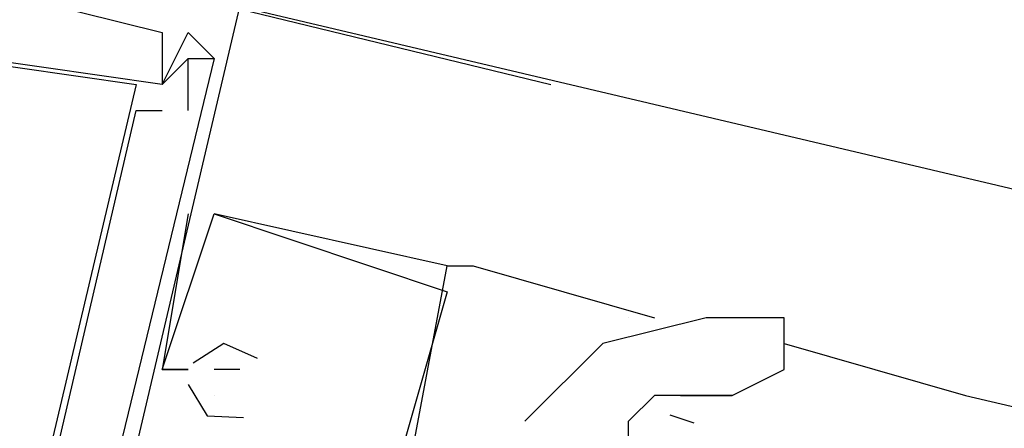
# Model space of a CAD drawing. Header units: feet. Extents: x -79 to 198, y -22 to 181.
# Tile 749 of 982: x 103.66 to 104.167, y 140.988 to 141.198. Entities that reach past the tile are written whole.
import ezdxf

# ---------------------------------------------------------------- set-up
doc = ezdxf.new("R2010")
doc.units = ezdxf.units.FT
doc.layers.add('A-LINEA', color=7, linetype='CONTINUOUS')

msp = doc.modelspace()

# ---------------------------------------------------------------- linework, layer by layer
at = {"layer": 'A-LINEA'}
for p, q in [((103.44, 141.2844), (103.9333, 141.1644)), ((103.44, 141.2844), (103.9333, 141.1644)), ((110.8933, 139.5244), (103.7733, 141.2044)), ((110.8933, 139.5244), (103.7733, 141.2044)), ((103.7333, 141.1911), (103.7333, 141.1911)), ((103.7333, 141.1911), (103.7333, 141.1911)), ((103.7333, 141.1911), (103.7333, 141.1911)), ((103.7333, 141.1911), (103.7333, 141.1911)), ((103.7467, 141.1911), (103.7467, 141.1911)), ((103.7467, 141.1911), (103.7467, 141.1911)), ((103.7467, 141.1911), (103.7467, 141.1911)), ((103.7467, 141.1911), (103.7467, 141.1911)), ((103.7467, 141.1911), (103.7467, 141.1911)), ((103.7467, 141.1911), (103.7467, 141.1911)), ((103.7467, 141.1911), (103.7467, 141.1911)), ((103.7467, 141.1911), (103.7467, 141.1911)), ((103.7467, 141.1911), (103.7467, 141.1911)), ((103.7467, 141.1911), (103.7467, 141.1911)), ((103.7333, 141.1778), (103.7333, 141.1778)), ((103.7333, 141.1778), (103.7333, 141.1778)), ((103.7333, 141.1778), (103.7333, 141.1778)), ((103.7333, 141.1778), (103.7333, 141.1778)), ((103.7467, 141.1778), (103.7467, 141.1778)), ((103.7467, 141.1778), (103.7467, 141.1778)), ((103.7467, 141.1778), (103.7467, 141.1778)), ((103.7467, 141.1778), (103.7467, 141.1778)), ((103.7467, 141.1778), (103.7467, 141.1778)), ((103.7467, 141.1778), (103.7467, 141.1778)), ((103.7467, 141.1778), (103.7467, 141.1778)), ((103.7467, 141.1778), (103.7467, 141.1778)), ((103.7467, 141.1778), (103.7467, 141.1778)), ((103.7467, 141.1778), (103.7467, 141.1778)), ((103.7467, 141.1778), (103.7467, 141.1778)), ((103.7467, 141.1778), (103.7467, 141.1778)), ((103.7467, 141.1778), (103.7467, 141.1778)), ((103.7467, 141.1778), (103.7467, 141.1778)), ((103.7467, 141.1778), (103.7467, 141.1778)), ((103.7467, 141.1778), (103.7467, 141.1778)), ((103.76, 141.1778), (103.76, 141.1778)), ((103.76, 141.1778), (103.76, 141.1778)), ((103.76, 141.1778), (103.76, 141.1778)), ((103.76, 141.1778), (103.76, 141.1778)), ((103.76, 141.1778), (103.76, 141.1778)), ((103.76, 141.1778), (103.76, 141.1778)), ((103.76, 141.1778), (103.76, 141.1778)), ((103.76, 141.1778), (103.76, 141.1778)), ((103.76, 141.1778), (103.76, 141.1778)), ((103.76, 141.1778), (103.76, 141.1778)), ((103.72, 141.1644), (103.72, 141.1644)), ((103.72, 141.1644), (103.72, 141.1644)), ((103.72, 141.1644), (103.72, 141.1644)), ((103.72, 141.1644), (103.72, 141.1644)), ((103.72, 141.1644), (103.72, 141.1644)), ((103.72, 141.1644), (103.72, 141.1644)), ((103.7333, 141.1644), (103.7333, 141.1644)), ((103.7333, 141.1644), (103.7333, 141.1644)), ((103.7333, 141.1644), (103.7333, 141.1644)), ((103.7333, 141.1644), (103.7333, 141.1644)), ((103.7333, 141.1644), (103.7333, 141.1644)), ((103.7333, 141.1644), (103.7333, 141.1644)), ((103.7333, 141.1644), (103.7333, 141.1644)), ((103.7333, 141.1644), (103.7333, 141.1644)), ((103.7333, 141.1644), (103.7333, 141.1644)), ((103.7333, 141.1644), (103.7333, 141.1644)), ((103.72, 141.1511), (103.72, 141.1511)), ((103.72, 141.1511), (103.72, 141.1511)), ((103.72, 141.1511), (103.72, 141.1511)), ((103.72, 141.1511), (103.72, 141.1511)), ((103.72, 141.1511), (103.72, 141.1511)), ((103.72, 141.1511), (103.72, 141.1511)), ((103.7333, 141.1511), (103.7333, 141.1511)), ((103.7333, 141.1511), (103.7333, 141.1511)), ((103.7333, 141.1511), (103.7333, 141.1511)), ((103.7333, 141.1511), (103.7333, 141.1511)), ((103.7333, 141.1511), (103.7333, 141.1511)), ((103.7333, 141.1511), (103.7333, 141.1511)), ((103.7467, 141.1511), (103.7467, 141.1511)), ((103.7467, 141.1511), (103.7467, 141.1511)), ((103.7467, 141.1511), (103.7467, 141.1511)), ((103.7467, 141.1511), (103.7467, 141.1511)), ((103.7467, 141.1511), (103.7467, 141.1511)), ((103.7467, 141.1511), (103.7467, 141.1511)), ((103.7467, 141.0978), (103.7467, 141.0978)), ((103.7467, 141.0978), (103.7467, 141.0978)), ((103.7467, 141.0978), (103.7467, 141.0978)), ((103.7467, 141.0978), (103.7467, 141.0978)), ((103.7467, 141.0978), (103.7467, 141.0978)), ((103.7467, 141.0978), (103.7467, 141.0978)), ((103.88, 141.0711), (103.76, 141.0978)), ((103.76, 141.0978), (103.76, 141.0978)), ((103.76, 141.0978), (103.76, 141.0978)), ((103.88, 141.0711), (103.76, 141.0978)), ((103.76, 141.0978), (103.76, 141.0978)), ((103.76, 141.0978), (103.76, 141.0978)), ((103.88, 141.0711), (103.76, 141.0978)), ((103.76, 141.0978), (103.76, 141.0978)), ((103.76, 141.0978), (103.76, 141.0978)), ((103.88, 141.0711), (103.76, 141.0978)), ((103.76, 141.0978), (103.76, 141.0978)), ((103.76, 141.0978), (103.76, 141.0978)), ((103.88, 141.0711), (103.76, 141.0978)), ((103.76, 141.0978), (103.76, 141.0978)), ((103.76, 141.0978), (103.76, 141.0978)), ((103.88, 141.0711), (103.76, 141.0978)), ((103.76, 141.0978), (103.76, 141.0978)), ((103.76, 141.0978), (103.76, 141.0978)), ((103.88, 141.0711), (103.8933, 141.0711)), ((103.88, 141.0711), (103.88, 141.0711)), ((103.88, 141.0711), (103.8933, 141.0711)), ((103.88, 141.0711), (103.88, 141.0711)), ((103.88, 141.0711), (103.8933, 141.0711)), ((103.88, 141.0711), (103.88, 141.0711)), ((103.88, 141.0711), (103.8933, 141.0711)), ((103.88, 141.0711), (103.88, 141.0711)), ((103.88, 141.0711), (103.8933, 141.0711)), ((103.88, 141.0711), (103.88, 141.0711)), ((103.88, 141.0711), (103.8933, 141.0711)), ((103.88, 141.0711), (103.88, 141.0711)), ((103.8933, 141.0711), (103.9867, 141.0444)), ((103.8933, 141.0711), (103.9867, 141.0444)), ((103.88, 141.0578), (103.88, 141.0578)), ((103.88, 141.0578), (103.88, 141.0578)), ((103.88, 141.0578), (103.88, 141.0578)), ((103.88, 141.0578), (103.88, 141.0578)), ((103.88, 141.0578), (103.88, 141.0578)), ((103.88, 141.0578), (103.88, 141.0578)), ((103.9733, 141.0444), (103.9733, 141.0444)), ((103.9733, 141.0444), (103.9733, 141.0444)), ((104.0533, 141.0311), (104.1467, 141.0044)), ((104.0533, 141.0311), (104.1467, 141.0044)), ((103.7333, 141.0178), (103.7333, 141.0178)), ((103.7333, 141.0178), (103.7333, 141.0178)), ((103.7333, 141.0178), (103.7333, 141.0178)), ((103.7333, 141.0178), (103.7333, 141.0178)), ((103.7333, 141.0178), (103.7333, 141.0178)), ((103.7333, 141.0178), (103.7333, 141.0178)), ((103.7333, 141.0178), (103.7333, 141.0178)), ((103.7333, 141.0178), (103.7333, 141.0178)), ((103.7333, 141.0178), (103.7333, 141.0178)), ((103.7333, 141.0178), (103.7333, 141.0178)), ((103.7333, 141.0178), (103.7333, 141.0178)), ((103.7333, 141.0178), (103.7333, 141.0178)), ((103.7467, 141.0178), (103.7467, 141.0178)), ((103.7467, 141.0178), (103.7467, 141.0178)), ((103.7467, 141.0178), (103.7467, 141.0178)), ((103.7467, 141.0178), (103.7467, 141.0178)), ((103.7467, 141.0178), (103.7467, 141.0178)), ((103.7467, 141.0178), (103.7467, 141.0178)), ((103.7467, 141.0178), (103.7467, 141.0178)), ((103.7467, 141.0178), (103.7467, 141.0178)), ((103.7467, 141.0178), (103.7467, 141.0178)), ((103.7467, 141.0178), (103.7467, 141.0178)), ((103.7467, 141.0178), (103.7467, 141.0178)), ((103.7467, 141.0178), (103.7467, 141.0178)), ((103.76, 141.0178), (103.76, 141.0178)), ((103.76, 141.0178), (103.76, 141.0178)), ((103.76, 141.0178), (103.76, 141.0178)), ((103.76, 141.0178), (103.76, 141.0178)), ((103.76, 141.0178), (103.76, 141.0178)), ((103.76, 141.0178), (103.76, 141.0178)), ((103.7733, 141.0178), (103.7733, 141.0178)), ((103.7733, 141.0178), (103.7733, 141.0178)), ((103.7733, 141.0178), (103.7733, 141.0178)), ((103.7733, 141.0178), (103.7733, 141.0178)), ((103.7733, 141.0178), (103.7733, 141.0178)), ((103.7733, 141.0178), (103.7733, 141.0178)), ((103.76, 141.0044), (103.76, 141.0044)), ((103.76, 141.0044), (103.76, 141.0044)), ((103.76, 141.0044), (103.76, 141.0044)), ((103.76, 141.0044), (103.76, 141.0044)), ((103.76, 141.0044), (103.76, 141.0044)), ((103.76, 141.0044), (103.76, 141.0044)), ((103.76, 141.0044), (103.76, 141.0044)), ((103.76, 141.0044), (103.76, 141.0044)), ((103.76, 141.0044), (103.76, 141.0044)), ((103.76, 141.0044), (103.76, 141.0044)), ((103.76, 141.0044), (103.76, 141.0044)), ((103.76, 141.0044), (103.76, 141.0044)), ((104, 141.0044), (104.0267, 141.0044)), ((104, 141.0044), (104.0267, 141.0044)), ((104.1467, 141.0044), (107.2, 140.2844)), ((104.1467, 141.0044), (107.2, 140.2844)), ((104.0071, 140.9902), (103.9947, 140.9943)), ((104.0071, 140.9902), (103.9947, 140.9943))]:
    msp.add_line(p, q, dxfattribs=at)
for points in [[(103.6133, 140.5378), (103.6133, 140.5244), (103.7733, 141.2044), (103.6267, 141.2311), (103.6133, 141.2178), (103.5333, 141.2311), (103.5333, 141.2178), (103.5333, 141.2044)], [(103.6133, 140.5378), (103.6133, 140.5244), (103.7733, 141.2044), (103.6267, 141.2311), (103.6133, 141.2178), (103.5333, 141.2311), (103.5333, 141.2178), (103.5333, 141.2044)], [(103.6133, 140.5378), (103.6133, 140.5244), (103.7733, 141.2044), (103.6267, 141.2311), (103.6133, 141.2178), (103.5333, 141.2311), (103.5333, 141.2178), (103.5333, 141.2044)], [(103.6133, 140.5378), (103.6133, 140.5244), (103.7733, 141.2044), (103.6267, 141.2311), (103.6133, 141.2178), (103.5333, 141.2311), (103.5333, 141.2178), (103.5333, 141.2044)], [(103.5467, 141.2178), (103.6267, 141.2044), (103.6267, 141.2178), (103.7333, 141.1911), (103.7333, 141.1778), (103.7333, 141.1644), (103.7467, 141.1911)], [(103.5467, 141.2178), (103.6267, 141.2044), (103.6267, 141.2178), (103.7333, 141.1911), (103.7333, 141.1778), (103.7333, 141.1644), (103.7467, 141.1911)], [(103.5467, 141.2178), (103.6267, 141.2044), (103.6267, 141.2178), (103.7333, 141.1911), (103.7333, 141.1778), (103.7333, 141.1644), (103.7467, 141.1911)], [(103.5467, 141.2178), (103.6267, 141.2044), (103.6267, 141.2178), (103.7333, 141.1911), (103.7333, 141.1778), (103.7333, 141.1644), (103.7467, 141.1911)], [(103.7467, 141.1778), (103.7333, 141.1644), (103.64, 141.1778), (103.64, 141.1911), (103.6267, 141.1778), (103.72, 141.1644), (103.6, 140.6578), (103.5067, 140.6844), (103.5067, 140.6844)], [(103.7467, 141.1778), (103.7333, 141.1644), (103.64, 141.1778), (103.64, 141.1911), (103.6267, 141.1778), (103.72, 141.1644), (103.6, 140.6578), (103.5067, 140.6844), (103.5067, 140.6844)], [(103.7467, 141.1778), (103.7333, 141.1644), (103.64, 141.1778), (103.64, 141.1911), (103.6267, 141.1778), (103.72, 141.1644), (103.6, 140.6578), (103.5067, 140.6844), (103.5067, 140.6844)], [(103.7467, 141.1778), (103.7333, 141.1644), (103.64, 141.1778), (103.64, 141.1911), (103.6267, 141.1778), (103.72, 141.1644), (103.6, 140.6578), (103.5067, 140.6844), (103.5067, 140.6844)], [(103.7467, 141.1778), (103.7333, 141.1644), (103.64, 141.1778), (103.64, 141.1911), (103.6267, 141.1778), (103.72, 141.1644), (103.6, 140.6578), (103.5067, 140.6844), (103.5067, 140.6844)], [(103.7467, 141.1778), (103.7333, 141.1644), (103.64, 141.1778), (103.64, 141.1911), (103.6267, 141.1778), (103.72, 141.1644), (103.6, 140.6578), (103.5067, 140.6844), (103.5067, 140.6844)], [(103.7467, 141.1911), (103.76, 141.1778), (103.6533, 140.7378), (103.64, 140.7378), (103.6267, 140.7511), (103.6267, 140.7378)], [(103.7467, 141.1911), (103.76, 141.1778), (103.6533, 140.7378), (103.64, 140.7378), (103.6267, 140.7511), (103.6267, 140.7378)], [(103.7467, 141.1911), (103.76, 141.1778), (103.6533, 140.7378), (103.64, 140.7378), (103.6267, 140.7511), (103.6267, 140.7378)], [(103.7467, 141.1911), (103.76, 141.1778), (103.6533, 140.7378), (103.64, 140.7378), (103.6267, 140.7511), (103.6267, 140.7378)], [(103.7467, 141.1511), (103.7467, 141.1778), (103.76, 141.1778), (103.7467, 141.1911)], [(103.7467, 141.1511), (103.7467, 141.1778), (103.76, 141.1778), (103.7467, 141.1911)], [(103.7467, 141.1511), (103.7467, 141.1778), (103.76, 141.1778), (103.7467, 141.1911)], [(103.7467, 141.1511), (103.7467, 141.1778), (103.76, 141.1778), (103.7467, 141.1911)], [(103.7467, 141.1511), (103.7467, 141.1778), (103.76, 141.1778), (103.7467, 141.1911)], [(103.7467, 141.1511), (103.7467, 141.1778), (103.76, 141.1778), (103.7467, 141.1911)], [(103.64, 140.7378), (103.64, 140.7511), (103.6267, 140.7511), (103.72, 141.1511), (103.7333, 141.1511)], [(103.64, 140.7378), (103.64, 140.7511), (103.6267, 140.7511), (103.72, 141.1511), (103.7333, 141.1511)], [(103.64, 140.7378), (103.64, 140.7511), (103.6267, 140.7511), (103.72, 141.1511), (103.7333, 141.1511)], [(103.64, 140.7378), (103.64, 140.7511), (103.6267, 140.7511), (103.72, 141.1511), (103.7333, 141.1511)], [(103.64, 140.7378), (103.64, 140.7511), (103.6267, 140.7511), (103.72, 141.1511), (103.7333, 141.1511)], [(103.64, 140.7378), (103.64, 140.7511), (103.6267, 140.7511), (103.72, 141.1511), (103.7333, 141.1511)], [(103.7467, 141.0978), (103.7333, 141.0178), (103.7467, 141.0178)], [(103.7467, 141.0178), (103.7333, 141.0178), (103.76, 141.0978), (103.88, 141.0578), (103.8267, 140.8711), (103.8133, 140.8711)], [(103.7467, 141.0978), (103.7333, 141.0178), (103.7467, 141.0178)], [(103.7467, 141.0178), (103.7333, 141.0178), (103.76, 141.0978), (103.88, 141.0578), (103.8267, 140.8711), (103.8133, 140.8711)], [(103.7467, 141.0978), (103.7333, 141.0178), (103.7467, 141.0178)], [(103.7467, 141.0178), (103.7333, 141.0178), (103.76, 141.0978), (103.88, 141.0578), (103.8267, 140.8711), (103.8133, 140.8711)], [(103.7467, 141.0978), (103.7333, 141.0178), (103.7467, 141.0178)], [(103.7467, 141.0178), (103.7333, 141.0178), (103.76, 141.0978), (103.88, 141.0578), (103.8267, 140.8711), (103.8133, 140.8711)], [(103.7467, 141.0978), (103.7333, 141.0178), (103.7467, 141.0178)], [(103.7467, 141.0178), (103.7333, 141.0178), (103.76, 141.0978), (103.88, 141.0578), (103.8267, 140.8711), (103.8133, 140.8711)], [(103.7467, 141.0978), (103.7333, 141.0178), (103.7467, 141.0178)], [(103.7467, 141.0178), (103.7333, 141.0178), (103.76, 141.0978), (103.88, 141.0578), (103.8267, 140.8711), (103.8133, 140.8711)], [(103.6933, 140.7644), (103.7067, 140.7644), (103.72, 140.7778), (103.72, 140.8044), (103.7333, 140.8311), (103.7333, 140.8444), (103.7067, 140.8578), (103.7067, 140.8978), (103.8, 140.8711), (103.8, 140.8578), (103.8133, 140.8578), (103.8133, 140.8711), (103.84, 140.8578), (103.8267, 140.8578), (103.84, 140.8578), (103.88, 141.0711)], [(103.6933, 140.7644), (103.7067, 140.7644), (103.72, 140.7778), (103.72, 140.8044), (103.7333, 140.8311), (103.7333, 140.8444), (103.7067, 140.8578), (103.7067, 140.8978), (103.8, 140.8711), (103.8, 140.8578), (103.8133, 140.8578), (103.8133, 140.8711), (103.84, 140.8578), (103.8267, 140.8578), (103.84, 140.8578), (103.88, 141.0711)], [(103.6933, 140.7644), (103.7067, 140.7644), (103.72, 140.7778), (103.72, 140.8044), (103.7333, 140.8311), (103.7333, 140.8444), (103.7067, 140.8578), (103.7067, 140.8978), (103.8, 140.8711), (103.8, 140.8578), (103.8133, 140.8578), (103.8133, 140.8711), (103.84, 140.8578), (103.8267, 140.8578), (103.84, 140.8578), (103.88, 141.0711)], [(103.6933, 140.7644), (103.7067, 140.7644), (103.72, 140.7778), (103.72, 140.8044), (103.7333, 140.8311), (103.7333, 140.8444), (103.7067, 140.8578), (103.7067, 140.8978), (103.8, 140.8711), (103.8, 140.8578), (103.8133, 140.8578), (103.8133, 140.8711), (103.84, 140.8578), (103.8267, 140.8578), (103.84, 140.8578), (103.88, 141.0711)], [(103.6933, 140.7644), (103.7067, 140.7644), (103.72, 140.7778), (103.72, 140.8044), (103.7333, 140.8311), (103.7333, 140.8444), (103.7067, 140.8578), (103.7067, 140.8978), (103.8, 140.8711), (103.8, 140.8578), (103.8133, 140.8578), (103.8133, 140.8711), (103.84, 140.8578), (103.8267, 140.8578), (103.84, 140.8578), (103.88, 141.0711)], [(103.6933, 140.7644), (103.7067, 140.7644), (103.72, 140.7778), (103.72, 140.8044), (103.7333, 140.8311), (103.7333, 140.8444), (103.7067, 140.8578), (103.7067, 140.8978), (103.8, 140.8711), (103.8, 140.8578), (103.8133, 140.8578), (103.8133, 140.8711), (103.84, 140.8578), (103.8267, 140.8578), (103.84, 140.8578), (103.88, 141.0711)], [(104.0533, 141.0444), (104.04, 141.0444), (104.0133, 141.0444), (103.96, 141.0311), (103.92, 140.9911)], [(104.0533, 141.0444), (104.04, 141.0444), (104.0133, 141.0444), (103.96, 141.0311), (103.92, 140.9911)], [(104.0267, 141.0044), (104.0533, 141.0178), (104.0533, 141.0311), (104.0533, 141.0444)], [(104.0267, 141.0044), (104.0533, 141.0178), (104.0533, 141.0311), (104.0533, 141.0444)], [(103.7824, 141.0235), (103.7651, 141.0311), (103.7493, 141.021)], [(103.7824, 141.0235), (103.7651, 141.0311), (103.7493, 141.021)], [(103.7824, 141.0235), (103.7651, 141.0311), (103.7493, 141.021)], [(103.7824, 141.0235), (103.7651, 141.0311), (103.7493, 141.021)], [(103.7824, 141.0235), (103.7651, 141.0311), (103.7493, 141.021)], [(103.7824, 141.0235), (103.7651, 141.0311), (103.7493, 141.021)], [(103.7733, 141.0178), (103.76, 141.0178), (103.76, 141.0178)], [(103.7733, 141.0178), (103.76, 141.0178), (103.76, 141.0178)], [(103.7733, 141.0178), (103.76, 141.0178), (103.76, 141.0178)], [(103.7733, 141.0178), (103.76, 141.0178), (103.76, 141.0178)], [(103.7733, 141.0178), (103.76, 141.0178), (103.76, 141.0178)], [(103.7733, 141.0178), (103.76, 141.0178), (103.76, 141.0178)], [(103.7467, 141.0101), (103.7564, 140.994), (103.7752, 140.993)], [(103.7467, 141.0101), (103.7564, 140.994), (103.7752, 140.993)], [(103.7467, 141.0101), (103.7564, 140.994), (103.7752, 140.993)], [(103.7467, 141.0101), (103.7564, 140.994), (103.7752, 140.993)], [(103.7467, 141.0101), (103.7564, 140.994), (103.7752, 140.993)], [(103.7467, 141.0101), (103.7564, 140.994), (103.7752, 140.993)], [(103.9333, 140.8844), (103.9467, 140.8978), (103.9467, 140.9244), (103.9467, 140.9378), (103.96, 140.9511), (103.96, 140.9644), (103.96, 140.9778), (103.9733, 140.9778), (103.9733, 140.9911), (103.9867, 141.0044)], [(103.9333, 140.8844), (103.9467, 140.8978), (103.9467, 140.9244), (103.9467, 140.9378), (103.96, 140.9511), (103.96, 140.9644), (103.96, 140.9778), (103.9733, 140.9778), (103.9733, 140.9911), (103.9867, 141.0044)], [(104.0267, 141.0044), (104.0133, 141.0044), (103.9867, 141.0044)], [(104.0267, 141.0044), (104.0133, 141.0044), (103.9867, 141.0044)]]:
    msp.add_lwpolyline(points, dxfattribs=at)

doc.saveas('drawing.dxf')
